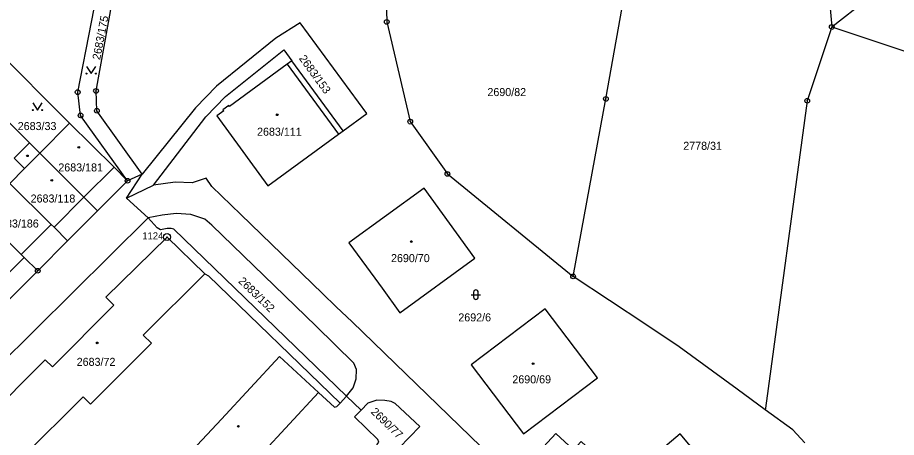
# Model space of a CAD drawing. Extents: x -733394 to -722299, y -1082822 to -1075049.
# Drawn here: x -727699.3 to -727512.7, y -1078370.9 to -1078281.8 of the extents above; entities that cross this region are included whole.
import ezdxf

# ---------------------------------------------------------------- set-up
doc = ezdxf.new("R2010")
doc.units = 0
for name, color, linetype in [('Hranice parcel', 7, 'Continuous'), ('Parcelní čísla', 7, 'Continuous'), ('Vnitřní kresba', 7, 'Continuous'), ('Značky bodu BP', 7, 'Continuous'), ('Značky budov', 7, 'Continuous'), ('Značky kultur', 7, 'Continuous')]:
    doc.layers.add(name, color=color, linetype=linetype)

msp = doc.modelspace()

# ---------------------------------------------------------------- linework, layer by layer
at = {"layer": 'Hranice parcel'}
for p, q in [((-727527.4, -1078271.93), (-727526.39, -1078283.8)), ((-727630.16, -1078305.82), (-727641.05, -1078290.99)), ((-727696.72, -1078308.41), (-727710.57, -1078294.57)), ((-727694.5, -1078310.62), (-727688.2, -1078304.2)), ((-727696.72, -1078308.41), (-727694.5, -1078310.62)), ((-727676.12, -1078320.12), (-727672.83, -1078315.08)), ((-727672.83, -1078315.08), (-727675.91, -1078316.45)), ((-727675.91, -1078316.45), (-727682.27, -1078322.82)), ((-727676.12, -1078320.12), (-727670.4, -1078317.39)), ((-727671.51, -1078324.35), (-727676.12, -1078320.12)), ((-727682.27, -1078322.82), (-727688.63, -1078329.19)), ((-727753.9, -1078405.82), (-727671.51, -1078324.35)), ((-727688.63, -1078329.19), (-727694.98, -1078335.56)), ((-727694.98, -1078335.56), (-727701.34, -1078341.92)), ((-727630.74, -1078363.7), (-727629.41, -1078362.19)), ((-727626.33, -1078365.15), (-727629.41, -1078362.19)), ((-727540.45, -1078364.72), (-727540.5, -1078365.06))]:
    msp.add_line(p, q, dxfattribs=at)
for points in [[(-727675.91, -1078316.45), (-727685.89, -1078302.57), (-727686.49, -1078297.64), (-727680.63, -1078267.82)], [(-727672.83, -1078315.08), (-727682.41, -1078301.6), (-727682.6, -1078297.38), (-727678.23, -1078273.35)], [(-727621.35, -1078274.4), (-727621.05, -1078275.75), (-727620.88, -1078282.72), (-727615.9, -1078303.9), (-727608, -1078315), (-727581.3, -1078336.75)], [(-727581.3, -1078336.75), (-727574.34, -1078299.07), (-727569.85, -1078273.65)], [(-727526.39, -1078283.8), (-727518.95, -1078277.92), (-727478.5, -1078282.21), (-727464.22, -1078281.55), (-727449.48, -1078276.83)], [(-727630.16, -1078305.82), (-727625.07, -1078302.2), (-727639.26, -1078282.95), (-727644.4, -1078286.16), (-727657.04, -1078296.36), (-727661.51, -1078300.96), (-727672.83, -1078315.08)], [(-727526.39, -1078283.8), (-727531.59, -1078299.47), (-727540.45, -1078364.72)], [(-727526.39, -1078283.8), (-727509.8, -1078289.3), (-727469.98, -1078305.67)], [(-727710.57, -1078294.57), (-727704.22, -1078288.2), (-727688.2, -1078304.2)], [(-727670.4, -1078317.39), (-727659.26, -1078302.85), (-727655.1, -1078298.57), (-727642.7, -1078288.68), (-727641.05, -1078290.99)], [(-727641.05, -1078290.99), (-727642.02, -1078291.7), (-727654.23, -1078300.67), (-727654.39, -1078300.45), (-727655.64, -1078301.37), (-727655.48, -1078301.58), (-727656.93, -1078302.65), (-727651.4, -1078310.23), (-727649.91, -1078312.28), (-727646.1, -1078317.5), (-727631.13, -1078306.53), (-727630.16, -1078305.82)], [(-727688.2, -1078304.2), (-727678.76, -1078313.6), (-727675.91, -1078316.45)], [(-727700.87, -1078317), (-727697.76, -1078313.88), (-727699.99, -1078311.65), (-727696.72, -1078308.41)], [(-727682.27, -1078322.82), (-727685.15, -1078319.95), (-727694.5, -1078310.62)], [(-727700.87, -1078317), (-727692.12, -1078325.73), (-727691.51, -1078326.33), (-727688.63, -1078329.19)], [(-727550.58, -1078423.65), (-727552.88, -1078420.33), (-727555.78, -1078417.27), (-727555.96, -1078417.08), (-727562.65, -1078410), (-727573.92, -1078398.92), (-727575.05, -1078397.9), (-727575.86, -1078397.17), (-727628.24, -1078346.43), (-727631.59, -1078343.2), (-727634.52, -1078340.37), (-727651.85, -1078323.63), (-727658.01, -1078317.68), (-727659.18, -1078315.92), (-727662.2, -1078316.92), (-727665.79, -1078316.74), (-727670.4, -1078317.39)], [(-727618.08, -1078344.49), (-727602.15, -1078332.89), (-727612.93, -1078318), (-727628.9, -1078329.63), (-727623.43, -1078337.13), (-727621.84, -1078339.28), (-727618.08, -1078344.49)], [(-727694.98, -1078335.56), (-727697.87, -1078332.71), (-727698.47, -1078332.11), (-727707.23, -1078323.38)], [(-727629.41, -1078362.19), (-727627.99, -1078360.45), (-727627.36, -1078358.49), (-727627.31, -1078356.54), (-727627.85, -1078355.15), (-727635.88, -1078347.36), (-727658, -1078325.89), (-727659.51, -1078324.6), (-727662.5, -1078323.62), (-727665.55, -1078323.38), (-727668.54, -1078323.73), (-727671.51, -1078324.35)], [(-727629.41, -1078362.19), (-727666.1, -1078326.75), (-727666.64, -1078326.59), (-727667.46, -1078326.56), (-727668.92, -1078326.84), (-727669.6, -1078326.44), (-727671.51, -1078324.35)], [(-727659.47, -1078336.24), (-727667.52, -1078328.4), (-727680.48, -1078341.19), (-727678.8, -1078342.9), (-727691.86, -1078355.99), (-727693.42, -1078354.44), (-727706.21, -1078367.27), (-727719, -1078380.09)], [(-727719, -1078380.09), (-727711.15, -1078388.12), (-727698.25, -1078375.23), (-727685.36, -1078362.33), (-727683.8, -1078363.89), (-727670.84, -1078350.94), (-727672.56, -1078349.21), (-727659.47, -1078336.24)], [(-727659.47, -1078336.24), (-727658.74, -1078336.61), (-727630.74, -1078363.7)], [(-727540.5, -1078365.06), (-727546.49, -1078360.68), (-727558.82, -1078351.68), (-727565.89, -1078346.98), (-727581.3, -1078336.75)], [(-727576.15, -1078358.29), (-727587.27, -1078343.65), (-727602.96, -1078355.57), (-727591.81, -1078370.19), (-727576.15, -1078358.29)], [(-727635.38, -1078361.42), (-727643.62, -1078353.75), (-727655.99, -1078367.05), (-727668.34, -1078380.32)], [(-727661.74, -1078386.38), (-727660.02, -1078387.98), (-727647.7, -1078374.7), (-727635.38, -1078361.42)], [(-727635.38, -1078361.42), (-727632, -1078364.53), (-727631.46, -1078364.39), (-727630.74, -1078363.7)], [(-727585.41, -1078404.7), (-727584.25, -1078402.91), (-727583.56, -1078400.98), (-727583.52, -1078399.53), (-727584.07, -1078397.97), (-727585.62, -1078396.02), (-727589.72, -1078400.57), (-727618.22, -1078373.16), (-727613.86, -1078368.66), (-727619.06, -1078363.76), (-727619.93, -1078363.31), (-727621.26, -1078363.08), (-727623.01, -1078363.07), (-727624.92, -1078363.71), (-727626.33, -1078365.15)], [(-727623.01, -1078372.54), (-727622.55, -1078371.99), (-727622.8, -1078371.37), (-727627.75, -1078366.58), (-727626.33, -1078365.15)], [(-727532.11, -1078372.09), (-727534.64, -1078369.34), (-727540.5, -1078365.06)], [(-727579.6, -1078371.8), (-727581.23, -1078373.56), (-727584.94, -1078370.12), (-727589.33, -1078374.86), (-727588.5, -1078375.63), (-727589.92, -1078377.26), (-727584.67, -1078382.11), (-727584.36, -1078381.78), (-727581.49, -1078384.55), (-727580.25, -1078383.28), (-727580.08, -1078383.44), (-727575.69, -1078378.7), (-727576.57, -1078377.89), (-727574.93, -1078376.13), (-727579.6, -1078371.8)], [(-727559.51, -1078370.98), (-727573.63, -1078382.93), (-727567.51, -1078390.22), (-727566.04, -1078391.97), (-727561.83, -1078396.99), (-727547.66, -1078385.07), (-727546.74, -1078384.3), (-727558.59, -1078370.21), (-727559.51, -1078370.98)]]:
    msp.add_lwpolyline(points, dxfattribs=at)
at = {"layer": 'Vnitřní kresba'}
for p, q in [((-727642.02, -1078291.7), (-727631.13, -1078306.53)), ((-727697.76, -1078313.88), (-727694.5, -1078310.62)), ((-727678.76, -1078313.6), (-727685.15, -1078319.95)), ((-727685.15, -1078319.95), (-727691.51, -1078326.33)), ((-727698.47, -1078332.11), (-727692.12, -1078325.73)), ((-727704.24, -1078339.09), (-727697.87, -1078332.71))]:
    msp.add_line(p, q, dxfattribs=at)
at = {"layer": 'Značky bodu BP'}
for centre, radius in [((-727620.88, -1078282.72), 0.5), ((-727620.88, -1078282.72), 0.0303), ((-727526.39, -1078283.8), 0.5), ((-727526.39, -1078283.8), 0.0303), ((-727686.49, -1078297.64), 0.5), ((-727682.6, -1078297.38), 0.5), ((-727686.49, -1078297.64), 0.0303), ((-727682.6, -1078297.38), 0.0303), ((-727574.34, -1078299.07), 0.5), ((-727574.34, -1078299.07), 0.0303), ((-727531.59, -1078299.47), 0.5), ((-727531.59, -1078299.47), 0.0303), ((-727685.89, -1078302.57), 0.5), ((-727685.89, -1078302.57), 0.0303), ((-727682.41, -1078301.6), 0.5), ((-727682.41, -1078301.6), 0.0303), ((-727615.9, -1078303.9), 0.5), ((-727615.9, -1078303.9), 0.0303), ((-727608, -1078315), 0.5), ((-727608, -1078315), 0.0303), ((-727675.91, -1078316.45), 0.5), ((-727675.91, -1078316.45), 0.0303), ((-727667.52, -1078328.4), 0.75), ((-727667.52, -1078328.4), 0.03), ((-727694.98, -1078335.56), 0.5), ((-727694.98, -1078335.56), 0.0303), ((-727581.3, -1078336.75), 0.5), ((-727581.3, -1078336.75), 0.0303)]:
    msp.add_circle(centre, radius, dxfattribs=at)
at = {"layer": 'Značky budov'}
for centre in [(-727644.13, -1078302.44), (-727686.25, -1078309.37), (-727697.16, -1078311.16), (-727691.99, -1078316.35), (-727615.66, -1078329.36), (-727682.35, -1078350.88), (-727589.79, -1078355.28), (-727652.38, -1078368.59)]:
    msp.add_circle(centre, 0.175, dxfattribs=at)
at = {"layer": 'Značky kultur'}
for p, q in [((-727602.94, -1078340.64), (-727600.94, -1078340.64)), ((-727602.44, -1078340.14), (-727602.44, -1078341.14)), ((-727601.44, -1078341.14), (-727601.44, -1078340.14))]:
    msp.add_line(p, q, dxfattribs=at)
for points in [[(-727684.63, -1078292.19), (-727683.63, -1078293.69), (-727682.63, -1078292.19)], [(-727696.02, -1078299.94), (-727695.02, -1078301.44), (-727694.02, -1078299.94)]]:
    msp.add_lwpolyline(points, dxfattribs=at)
for centre in [(-727684.63, -1078293.69), (-727682.63, -1078293.69), (-727696.02, -1078301.44), (-727694.02, -1078301.44)]:
    msp.add_circle(centre, 0.1, dxfattribs=at)
for centre, start, end in [((-727601.94, -1078340.14), 0, 180), ((-727601.94, -1078341.14), 180, 359.9879)]:
    msp.add_arc(centre, 0.5, start, end, dxfattribs=at)

# ---------------------------------------------------------------- texts
at = {"layer": 'Parcelní čísla'}
for s, rotation, p in [('2683/175', 79, (-727681.74, -1078290.89)), ('2683/153', 306, (-727639.58, -1078290.5)), ('2683/152', 316, (-727652.49, -1078337.93)), ('2690/77', 316, (-727624.37, -1078365.66))]:
    msp.add_text(s, height=1.7, rotation=rotation, dxfattribs=at).set_placement(p)
for s, p in [('2690/82', (-727599.5, -1078298.47)), ('2683/33', (-727699.22, -1078305.69)), ('2683/111', (-727648.41, -1078306.89)), ('2778/31', (-727557.92, -1078309.88)), ('2683/181', (-727690.6, -1078314.47)), ('2683/118', (-727696.48, -1078321.07)), ('2683/186', (-727704.24, -1078326.38)), ('2690/70', (-727619.97, -1078333.73)), ('2692/6', (-727605.68, -1078346.31)), ('2683/72', (-727686.7, -1078355.75)), ('2690/69', (-727594.21, -1078359.46))]:
    msp.add_text(s, height=1.7, dxfattribs=at).set_placement(p)
at = {"layer": 'Značky bodu BP'}
msp.add_text('1124', height=1.5, dxfattribs=at).set_placement((-727672.77, -1078328.9))

doc.saveas('drawing.dxf')
